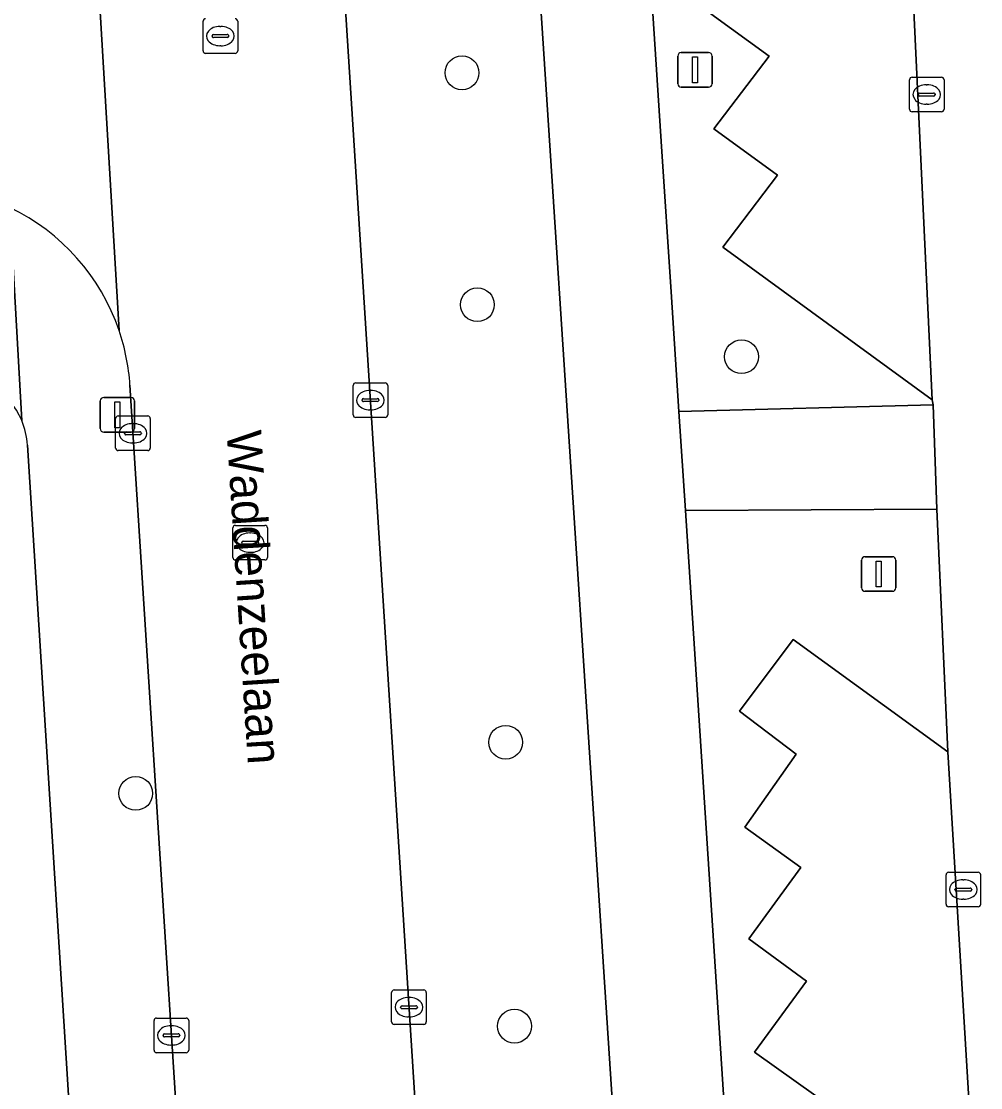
# Model space of a CAD drawing. Extents: x 159680 to 160786, y 387323 to 388340.
# Drawn here: x 160354.58 to 160382.31, y 387867.26 to 387898.08 of the extents above; entities that cross this region are included whole.
import ezdxf

# ---------------------------------------------------------------- set-up
doc = ezdxf.new("R2010")
doc.units = 0
for name, color, linetype in [('IMGEO_Boom', 7, 'Continuous'), ('IMGEO_Erf', 7, 'Continuous'), ('IMGEO_Groenvoorziening', 7, 'Continuous'), ('IMGEO_Kolk', 7, 'Continuous'), ('IMGEO_Lichtmast', 7, 'Continuous'), ('IMGEO_Openbare_ruimte_label', 7, 'Continuous'), ('IMGEO_Parkeervlak_open', 7, 'Continuous'), ('IMGEO_Rijbaan_lokaal_open', 7, 'Continuous'), ('IMGEO_Rioolput', 7, 'Continuous'), ('IMGEO_Voetpad_open', 7, 'Continuous')]:
    doc.layers.add(name, color=color, linetype=linetype)

msp = doc.modelspace()

# ---------------------------------------------------------------- linework, layer by layer
at = {"layer": 'IMGEO_Boom'}
for centre in [(160367.321, 387896.592), (160367.765, 387889.888), (160375.399, 387888.384), (160368.582, 387877.24), (160357.891, 387875.763), (160368.836, 387869.034)]:
    msp.add_circle(centre, 0.489, dxfattribs=at)
at = {"layer": 'IMGEO_Erf'}
msp.add_lwpolyline([(160357.189, 387847.335), (160354.761, 387885.832)], dxfattribs=at)
for centre, radius, start, end in [((160352.644, 387885.714), 2.12, 22.97, 93.3819), ((160352.625, 387885.709), 2.14, 3.3083, 22.8933)]:
    msp.add_arc(centre, radius, start, end, dxfattribs=at)
at = {"layer": 'IMGEO_Groenvoorziening'}
for points in [[(160374.412, 387901.588), (160375.919, 387903.63), (160374.127, 387904.97), (160375.671, 387907.017), (160374.006, 387908.236), (160375.527, 387910.245), (160379.976, 387906.991), (160379.762, 387911.809), (160376.981, 387914.601), (160371.8, 387914.259), (160371.822, 387913.857), (160373.089, 387894.458), (160373.363, 387890.257), (160373.588, 387886.801), (160380.936, 387886.996), (160380.91, 387887.142), (160374.855, 387891.553), (160376.439, 387893.636), (160374.602, 387894.973), (160376.199, 387897.074), (160374.516, 387898.294), (160376.024, 387900.398)], [(160375.477, 387857.878), (160377.908, 387857.996), (160382.202, 387862.843), (160382.164, 387863.737), (160375.775, 387868.284), (160377.278, 387870.338), (160375.608, 387871.561), (160377.114, 387873.624), (160375.49, 387874.786), (160376.98, 387876.896), (160375.341, 387878.144), (160376.893, 387880.212), (160381.36, 387876.96), (160381.044, 387883.982), (160373.775, 387883.941)]]:
    msp.add_lwpolyline(points, close=True, dxfattribs=at)
for points in [[(160368.61, 387913.667), (160363.387, 387913.367), (160363.004, 387913.344), (160363.415, 387906.907), (160364.043, 387897.063), (160366.492, 387858.487), (160366.866, 387858.497)], [(160367.858, 387857.686), (160372.246, 387857.922), (160368.61, 387913.667)]]:
    msp.add_lwpolyline(points, dxfattribs=at)
at = {"layer": 'IMGEO_Kolk'}
for p, q in [((160380.251, 387895.537), (160380.251, 387896.389)), ((160380.326, 387896.463), (160381.178, 387896.463)), ((160381.252, 387896.389), (160381.252, 387895.537)), ((160380.739, 387896.243), (160380.764, 387896.243)), ((160380.51, 387895.957), (160380.51, 387895.969)), ((160380.948, 387895.92), (160380.55, 387895.92)), ((160380.553, 387896.006), (160380.951, 387896.006)), ((160380.994, 387895.969), (160380.994, 387895.957)), ((160380.762, 387895.683), (160380.737, 387895.683)), ((160381.178, 387895.463), (160380.326, 387895.463)), ((160364.173, 387886.703), (160364.173, 387887.555)), ((160364.248, 387887.629), (160365.1, 387887.629)), ((160365.174, 387887.555), (160365.174, 387886.703)), ((160364.475, 387887.172), (160364.873, 387887.172)), ((160364.661, 387887.409), (160364.686, 387887.409)), ((160364.432, 387887.123), (160364.432, 387887.135)), ((160364.87, 387887.086), (160364.472, 387887.086)), ((160364.684, 387886.849), (160364.659, 387886.849)), ((160364.916, 387887.135), (160364.916, 387887.123)), ((160357.31, 387885.746), (160357.31, 387886.598)), ((160357.385, 387886.672), (160358.237, 387886.672)), ((160358.311, 387886.598), (160358.311, 387885.746)), ((160365.1, 387886.629), (160364.248, 387886.629)), ((160357.798, 387886.452), (160357.823, 387886.452)), ((160357.569, 387886.166), (160357.569, 387886.178)), ((160358.007, 387886.129), (160357.609, 387886.129)), ((160357.612, 387886.215), (160358.01, 387886.215)), ((160358.053, 387886.178), (160358.053, 387886.166)), ((160358.237, 387885.672), (160357.385, 387885.672)), ((160357.821, 387885.892), (160357.796, 387885.892)), ((160381.308, 387872.557), (160381.308, 387873.409)), ((160381.383, 387873.483), (160382.235, 387873.483)), ((160382.309, 387873.409), (160382.309, 387872.557)), ((160381.567, 387872.977), (160381.567, 387872.989)), ((160381.61, 387873.026), (160382.008, 387873.026)), ((160381.796, 387873.263), (160381.821, 387873.263)), ((160382.051, 387872.989), (160382.051, 387872.977)), ((160382.005, 387872.94), (160381.607, 387872.94)), ((160381.819, 387872.703), (160381.794, 387872.703)), ((160382.235, 387872.483), (160381.383, 387872.483)), ((160365.287, 387869.156), (160365.287, 387870.008)), ((160365.362, 387870.082), (160366.214, 387870.082)), ((160366.288, 387870.008), (160366.288, 387869.156)), ((160365.546, 387869.576), (160365.546, 387869.588)), ((160365.589, 387869.625), (160365.987, 387869.625)), ((160365.775, 387869.862), (160365.8, 387869.862)), ((160366.03, 387869.588), (160366.03, 387869.576)), ((160358.496, 387869.268), (160359.348, 387869.268)), ((160365.984, 387869.539), (160365.586, 387869.539)), ((160365.798, 387869.302), (160365.773, 387869.302)), ((160358.421, 387868.342), (160358.421, 387869.194)), ((160358.909, 387869.048), (160358.934, 387869.048)), ((160359.422, 387869.194), (160359.422, 387868.342)), ((160366.214, 387869.082), (160365.362, 387869.082)), ((160358.68, 387868.762), (160358.68, 387868.774)), ((160359.118, 387868.725), (160358.72, 387868.725)), ((160358.723, 387868.811), (160359.121, 387868.811)), ((160359.164, 387868.774), (160359.164, 387868.762)), ((160358.932, 387868.488), (160358.907, 387868.488)), ((160359.348, 387868.268), (160358.496, 387868.268))]:
    msp.add_line(p, q, dxfattribs=at)
for points in [[(160380.251, 387895.537), (160380.251, 387896.389)], [(160380.326, 387896.463), (160381.178, 387896.463)], [(160381.252, 387896.389), (160381.252, 387895.537)], [(160381.178, 387895.463), (160380.326, 387895.463)], [(160364.173, 387886.703), (160364.173, 387887.555)], [(160364.248, 387887.629), (160365.1, 387887.629)], [(160365.174, 387887.555), (160365.174, 387886.703)], [(160357.31, 387885.746), (160357.31, 387886.598)], [(160357.385, 387886.672), (160358.237, 387886.672)], [(160358.311, 387886.598), (160358.311, 387885.746)], [(160365.1, 387886.629), (160364.248, 387886.629)], [(160358.237, 387885.672), (160357.385, 387885.672)], [(160381.308, 387872.557), (160381.308, 387873.409)], [(160381.383, 387873.483), (160382.235, 387873.483)], [(160382.309, 387873.409), (160382.309, 387872.557)], [(160382.235, 387872.483), (160381.383, 387872.483)], [(160365.287, 387869.156), (160365.287, 387870.008)], [(160365.362, 387870.082), (160366.214, 387870.082)], [(160366.288, 387870.008), (160366.288, 387869.156)], [(160358.496, 387869.268), (160359.348, 387869.268)], [(160358.421, 387868.342), (160358.421, 387869.194)], [(160359.422, 387869.194), (160359.422, 387868.342)], [(160366.214, 387869.082), (160365.362, 387869.082)], [(160359.348, 387868.268), (160358.496, 387868.268)]]:
    msp.add_lwpolyline(points, dxfattribs=at)
for centre, radius, start, end in [((160380.328, 387896.387), 0.0765, 91.552, 178.448), ((160380.328, 387896.387), 0.0765, 91.552, 178.448), ((160381.176, 387896.387), 0.0765, 1.552, 88.448), ((160381.176, 387896.387), 0.0765, 1.552, 88.448), ((160380.55, 387895.966), 0.0403, 85.8775, 175.7526), ((160380.547, 387895.956), 0.0366, 178.938, 274.7102), ((160380.951, 387895.963), 0.043, 264.8664, 352.4533), ((160380.955, 387895.968), 0.0386, 1.7309, 96.639), ((160380.328, 387895.539), 0.0765, 181.552, 268.448), ((160380.328, 387895.539), 0.0765, 181.552, 268.448), ((160381.176, 387895.539), 0.0765, 271.552, 358.448), ((160381.176, 387895.539), 0.0765, 271.552, 358.448), ((160364.25, 387887.553), 0.0765, 91.552, 178.448), ((160364.25, 387887.553), 0.0765, 91.552, 178.448), ((160365.098, 387887.553), 0.0765, 1.552, 88.448), ((160365.098, 387887.553), 0.0765, 1.552, 88.448), ((160364.472, 387887.132), 0.0403, 85.8775, 175.7526), ((160364.877, 387887.134), 0.0386, 1.7309, 96.639), ((160364.469, 387887.122), 0.0366, 178.938, 274.7102), ((160364.873, 387887.129), 0.043, 264.8664, 352.4533), ((160357.387, 387886.596), 0.0765, 91.552, 178.448), ((160357.387, 387886.596), 0.0765, 91.552, 178.448), ((160358.235, 387886.596), 0.0765, 1.552, 88.448), ((160358.235, 387886.596), 0.0765, 1.552, 88.448), ((160364.25, 387886.705), 0.0765, 181.552, 268.448), ((160364.25, 387886.705), 0.0765, 181.552, 268.448), ((160365.098, 387886.705), 0.0765, 271.552, 358.448), ((160365.098, 387886.705), 0.0765, 271.552, 358.448), ((160357.609, 387886.175), 0.0403, 85.8775, 175.7526), ((160357.606, 387886.165), 0.0366, 178.938, 274.7102), ((160358.01, 387886.172), 0.043, 264.8664, 352.4533), ((160358.014, 387886.177), 0.0386, 1.7309, 96.639), ((160357.387, 387885.748), 0.0765, 181.552, 268.448), ((160357.387, 387885.748), 0.0765, 181.552, 268.448), ((160358.235, 387885.748), 0.0765, 271.552, 358.448), ((160358.235, 387885.748), 0.0765, 271.552, 358.448), ((160381.385, 387873.407), 0.0765, 91.552, 178.448), ((160381.385, 387873.407), 0.0765, 91.552, 178.448), ((160382.233, 387873.407), 0.0765, 1.552, 88.448), ((160382.233, 387873.407), 0.0765, 1.552, 88.448), ((160381.607, 387872.986), 0.0403, 85.8775, 175.7526), ((160381.604, 387872.976), 0.0366, 178.938, 274.7102), ((160382.008, 387872.983), 0.043, 264.8664, 352.4533), ((160382.012, 387872.988), 0.0386, 1.7309, 96.639), ((160381.385, 387872.559), 0.0765, 181.552, 268.448), ((160381.385, 387872.559), 0.0765, 181.552, 268.448), ((160382.233, 387872.559), 0.0765, 271.552, 358.448), ((160382.233, 387872.559), 0.0765, 271.552, 358.448), ((160365.364, 387870.006), 0.0765, 91.552, 178.448), ((160365.364, 387870.006), 0.0765, 91.552, 178.448), ((160366.212, 387870.006), 0.0765, 1.552, 88.448), ((160366.212, 387870.006), 0.0765, 1.552, 88.448), ((160365.586, 387869.585), 0.0403, 85.8775, 175.7526), ((160365.583, 387869.575), 0.0366, 178.938, 274.7102), ((160365.987, 387869.582), 0.043, 264.8664, 352.4533), ((160365.991, 387869.587), 0.0386, 1.7309, 96.639), ((160358.498, 387869.192), 0.0765, 91.552, 178.448), ((160358.498, 387869.192), 0.0765, 91.552, 178.448), ((160359.346, 387869.192), 0.0765, 1.552, 88.448), ((160359.346, 387869.192), 0.0765, 1.552, 88.448), ((160365.364, 387869.158), 0.0765, 181.552, 268.448), ((160365.364, 387869.158), 0.0765, 181.552, 268.448), ((160366.212, 387869.158), 0.0765, 271.552, 358.448), ((160366.212, 387869.158), 0.0765, 271.552, 358.448), ((160358.72, 387868.771), 0.0403, 85.8775, 175.7526), ((160358.717, 387868.761), 0.0366, 178.938, 274.7102), ((160359.121, 387868.768), 0.043, 264.8664, 352.4533), ((160359.125, 387868.773), 0.0386, 1.7309, 96.639), ((160358.498, 387868.344), 0.0765, 181.552, 268.448), ((160358.498, 387868.344), 0.0765, 181.552, 268.448), ((160359.346, 387868.344), 0.0765, 271.552, 358.448), ((160359.346, 387868.344), 0.0765, 271.552, 358.448)]:
    msp.add_arc(centre, radius, start, end, dxfattribs=at)
for centre, major_axis, ratio, start_param, end_param in [((160380.738, 387895.963), (-0.387, 0.002), 0.722429, 4.712389, 7.853982), ((160380.763, 387895.963), (-0.39, 0.002), 0.717154, 1.570796, 4.712389), ((160364.66, 387887.129), (-0.387, 0.002), 0.722429, 4.712389, 7.853982), ((160364.685, 387887.129), (-0.39, 0.002), 0.717154, 1.570796, 4.712389), ((160357.797, 387886.172), (-0.387, 0.002), 0.722429, 4.712389, 7.853982), ((160357.822, 387886.172), (-0.39, 0.002), 0.717154, 1.570796, 4.712389), ((160381.795, 387872.983), (-0.387, 0.002), 0.722429, 4.712389, 7.853982), ((160381.82, 387872.983), (-0.39, 0.002), 0.717154, 1.570796, 4.712389), ((160365.774, 387869.582), (-0.387, 0.002), 0.722429, 4.712389, 7.853982), ((160365.799, 387869.582), (-0.39, 0.002), 0.717154, 1.570796, 4.712389), ((160358.908, 387868.768), (-0.387, 0.002), 0.722429, 4.712389, 7.853982), ((160358.933, 387868.768), (-0.39, 0.002), 0.717154, 1.570796, 4.712389)]:
    msp.add_ellipse(centre, major_axis=major_axis, ratio=ratio, start_param=start_param, end_param=end_param, dxfattribs=at)
at = {"layer": 'IMGEO_Lichtmast'}
for p, q in [((160373.557, 387896.275), (160373.557, 387897.075)), ((160373.557, 387897.075), (160373.557, 387896.275)), ((160373.657, 387897.175), (160374.447, 387897.175)), ((160374.447, 387897.175), (160373.657, 387897.175)), ((160374.547, 387897.075), (160374.547, 387896.275)), ((160374.547, 387896.275), (160374.547, 387897.075)), ((160374.447, 387896.175), (160373.657, 387896.175)), ((160373.657, 387896.175), (160374.447, 387896.175)), ((160356.966, 387887.208), (160357.756, 387887.208)), ((160357.756, 387887.208), (160356.966, 387887.208)), ((160356.866, 387886.308), (160356.866, 387887.108)), ((160356.866, 387887.108), (160356.866, 387886.308)), ((160357.856, 387887.108), (160357.856, 387886.308)), ((160357.856, 387886.308), (160357.856, 387887.108)), ((160357.756, 387886.208), (160356.966, 387886.208)), ((160356.966, 387886.208), (160357.756, 387886.208)), ((160378.968, 387882.604), (160379.758, 387882.604)), ((160379.758, 387882.604), (160378.968, 387882.604)), ((160378.868, 387881.704), (160378.868, 387882.504)), ((160378.868, 387882.504), (160378.868, 387881.704)), ((160379.858, 387882.504), (160379.858, 387881.704)), ((160379.858, 387881.704), (160379.858, 387882.504)), ((160379.758, 387881.604), (160378.968, 387881.604)), ((160378.968, 387881.604), (160379.758, 387881.604))]:
    msp.add_line(p, q, dxfattribs=at)
for points in [[(160373.977, 387897.05), (160374.127, 387897.05), (160374.127, 387896.3), (160373.977, 387896.3), (160373.977, 387897.05)], [(160357.286, 387887.083), (160357.436, 387887.083), (160357.436, 387886.333), (160357.286, 387886.333), (160357.286, 387887.083)], [(160379.288, 387882.479), (160379.438, 387882.479), (160379.438, 387881.729), (160379.288, 387881.729), (160379.288, 387882.479)]]:
    msp.add_lwpolyline(points, dxfattribs=at)
for centre, start, end in [((160373.657, 387897.075), 90, 180), ((160373.657, 387897.075), 90, 180), ((160374.447, 387897.075), 0, 90), ((160374.447, 387897.075), 360, 90), ((160373.657, 387896.275), 180, 270), ((160373.657, 387896.275), 180, 270), ((160374.447, 387896.275), 270, 0), ((160374.447, 387896.275), 270, 0), ((160356.966, 387887.108), 90, 180), ((160356.966, 387887.108), 90, 180), ((160357.756, 387887.108), 0, 90), ((160357.756, 387887.108), 360, 90), ((160356.966, 387886.308), 180, 270), ((160356.966, 387886.308), 180, 270), ((160357.756, 387886.308), 270, 0), ((160357.756, 387886.308), 270, 0), ((160378.968, 387882.504), 90, 180), ((160378.968, 387882.504), 90, 180), ((160379.758, 387882.504), 0, 90), ((160379.758, 387882.504), 360, 90), ((160378.968, 387881.704), 180, 270), ((160378.968, 387881.704), 180, 270), ((160379.758, 387881.704), 270, 0), ((160379.758, 387881.704), 270, 0)]:
    msp.add_arc(centre, 0.1, start, end, dxfattribs=at)
at = {"layer": 'IMGEO_Parkeervlak_open'}
for points in [[(160380.91, 387887.142), (160379.976, 387906.991), (160375.527, 387910.245), (160374.006, 387908.236), (160375.671, 387907.017), (160374.127, 387904.97), (160375.919, 387903.63), (160374.412, 387901.588), (160376.024, 387900.398), (160374.516, 387898.294), (160376.199, 387897.074), (160374.602, 387894.973), (160376.439, 387893.636), (160374.855, 387891.553)], [(160382.164, 387863.737), (160381.36, 387876.96), (160376.893, 387880.212), (160375.341, 387878.144), (160376.98, 387876.896), (160375.49, 387874.786), (160377.114, 387873.624), (160375.608, 387871.561), (160377.278, 387870.338), (160375.775, 387868.284)]]:
    msp.add_lwpolyline(points, close=True, dxfattribs=at)
at = {"layer": 'IMGEO_Rijbaan_lokaal_open'}
for points in [[(160371.531, 387919.156), (160371.8, 387914.259), (160376.981, 387914.601), (160379.762, 387911.809), (160379.976, 387906.991), (160380.91, 387887.142), (160380.936, 387886.996), (160381.044, 387883.982), (160381.36, 387876.96), (160382.164, 387863.737)], [(160364.043, 387897.063), (160363.415, 387906.907), (160356.372, 387906.608), (160357.411, 387889.141)], [(160357.411, 387889.141), (160356.372, 387906.608)], [(160371.703, 387776.667), (160371.389, 387781.586), (160371.239, 387783.941), (160368.549, 387826.16), (160368.508, 387826.804), (160367.352, 387844.94), (160366.963, 387851.075), (160366.555, 387857.5), (160366.492, 387858.487), (160364.043, 387897.063)], [(160357.723, 387887.567), (160359.077, 387866.346), (160360.276, 387846.532)]]:
    msp.add_lwpolyline(points, dxfattribs=at)
for centre, radius, start, end in [((160351.622, 387887.178), 6.113, 18.7346, 64.4744), ((160351.631, 387887.177), 6.105, 3.6599, 18.7639)]:
    msp.add_arc(centre, radius, start, end, dxfattribs=at)
at = {"layer": 'IMGEO_Rioolput'}
for p, q in [((160359.837, 387897.227), (160359.837, 387898.079)), ((160360.325, 387897.933), (160360.35, 387897.933)), ((160360.838, 387898.079), (160360.838, 387897.227)), ((160360.096, 387897.647), (160360.096, 387897.659)), ((160360.139, 387897.696), (160360.537, 387897.696)), ((160360.58, 387897.659), (160360.58, 387897.647)), ((160360.534, 387897.61), (160360.136, 387897.61)), ((160360.348, 387897.373), (160360.323, 387897.373)), ((160360.764, 387897.153), (160359.912, 387897.153)), ((160360.773, 387883.51), (160361.625, 387883.51)), ((160360.698, 387882.584), (160360.698, 387883.436)), ((160361.186, 387883.29), (160361.211, 387883.29)), ((160361.699, 387883.436), (160361.699, 387882.584)), ((160360.957, 387883.004), (160360.957, 387883.016)), ((160361.395, 387882.967), (160360.997, 387882.967)), ((160361, 387883.053), (160361.398, 387883.053)), ((160361.441, 387883.016), (160361.441, 387883.004)), ((160361.209, 387882.73), (160361.184, 387882.73)), ((160361.625, 387882.51), (160360.773, 387882.51))]:
    msp.add_line(p, q, dxfattribs=at)
for points in [[(160359.837, 387897.227), (160359.837, 387898.079)], [(160360.838, 387898.079), (160360.838, 387897.227)], [(160360.764, 387897.153), (160359.912, 387897.153)], [(160360.773, 387883.51), (160361.625, 387883.51)], [(160360.698, 387882.584), (160360.698, 387883.436)], [(160361.699, 387883.436), (160361.699, 387882.584)], [(160361.625, 387882.51), (160360.773, 387882.51)]]:
    msp.add_lwpolyline(points, dxfattribs=at)
for centre, radius, start, end in [((160359.914, 387898.077), 0.0765, 91.552, 178.448), ((160359.914, 387898.077), 0.0765, 91.552, 178.448), ((160360.762, 387898.077), 0.0765, 1.552, 88.448), ((160360.762, 387898.077), 0.0765, 1.552, 88.448), ((160360.136, 387897.656), 0.0403, 85.8775, 175.7526), ((160360.133, 387897.646), 0.0366, 178.938, 274.7102), ((160360.537, 387897.653), 0.043, 264.8664, 352.4533), ((160360.541, 387897.658), 0.0386, 1.7309, 96.639), ((160359.914, 387897.229), 0.0765, 181.552, 268.448), ((160359.914, 387897.229), 0.0765, 181.552, 268.448), ((160360.762, 387897.229), 0.0765, 271.552, 358.448), ((160360.762, 387897.229), 0.0765, 271.552, 358.448), ((160360.775, 387883.434), 0.0765, 91.552, 178.448), ((160360.775, 387883.434), 0.0765, 91.552, 178.448), ((160361.623, 387883.434), 0.0765, 1.552, 88.448), ((160361.623, 387883.434), 0.0765, 1.552, 88.448), ((160360.997, 387883.013), 0.0403, 85.8775, 175.7526), ((160360.994, 387883.003), 0.0366, 178.938, 274.7102), ((160361.398, 387883.01), 0.043, 264.8664, 352.4533), ((160361.402, 387883.015), 0.0386, 1.7309, 96.639), ((160360.775, 387882.586), 0.0765, 181.552, 268.448), ((160360.775, 387882.586), 0.0765, 181.552, 268.448), ((160361.623, 387882.586), 0.0765, 271.552, 358.448), ((160361.623, 387882.586), 0.0765, 271.552, 358.448)]:
    msp.add_arc(centre, radius, start, end, dxfattribs=at)
for centre, major_axis, ratio, start_param, end_param in [((160360.324, 387897.653), (-0.387, 0.002), 0.722429, 4.712389, 7.853982), ((160360.349, 387897.653), (-0.39, 0.002), 0.717154, 1.570796, 4.712389), ((160361.185, 387883.01), (-0.387, 0.002), 0.722429, 4.712389, 7.853982), ((160361.21, 387883.01), (-0.39, 0.002), 0.717154, 1.570796, 4.712389)]:
    msp.add_ellipse(centre, major_axis=major_axis, ratio=ratio, start_param=start_param, end_param=end_param, dxfattribs=at)
at = {"layer": 'IMGEO_Voetpad_open'}
for points in [[(160373.775, 387883.941), (160373.588, 387886.801), (160373.363, 387890.257), (160373.089, 387894.458), (160371.822, 387913.857), (160368.898, 387913.684), (160368.61, 387913.667), (160372.246, 387857.922), (160375.477, 387857.878)], [(160380.936, 387886.996), (160373.588, 387886.801), (160373.775, 387883.941), (160381.044, 387883.982)]]:
    msp.add_lwpolyline(points, close=True, dxfattribs=at)
for points in [[(160354.256, 387892.694), (160354.596, 387886.541)], [(160354.596, 387886.541), (160354.256, 387892.694)], [(160359.077, 387866.346), (160357.723, 387887.567)], [(160354.761, 387885.832), (160357.189, 387847.335), (160357.543, 387840.853)]]:
    msp.add_lwpolyline(points, dxfattribs=at)
for centre, radius, start, end in [((160351.622, 387887.178), 6.113, 18.7346, 64.4744), ((160351.631, 387887.177), 6.105, 3.6599, 18.7639), ((160352.644, 387885.714), 2.12, 22.97, 93.3819), ((160352.625, 387885.709), 2.14, 3.3083, 22.8933)]:
    msp.add_arc(centre, radius, start, end, dxfattribs=at)

# ---------------------------------------------------------------- texts
at = {"layer": 'IMGEO_Openbare_ruimte_label'}
msp.add_text('Waddenzeelaan', height=1, rotation=273.6693, dxfattribs=at).set_placement((160360.517, 387886.221))

doc.saveas('drawing.dxf')
